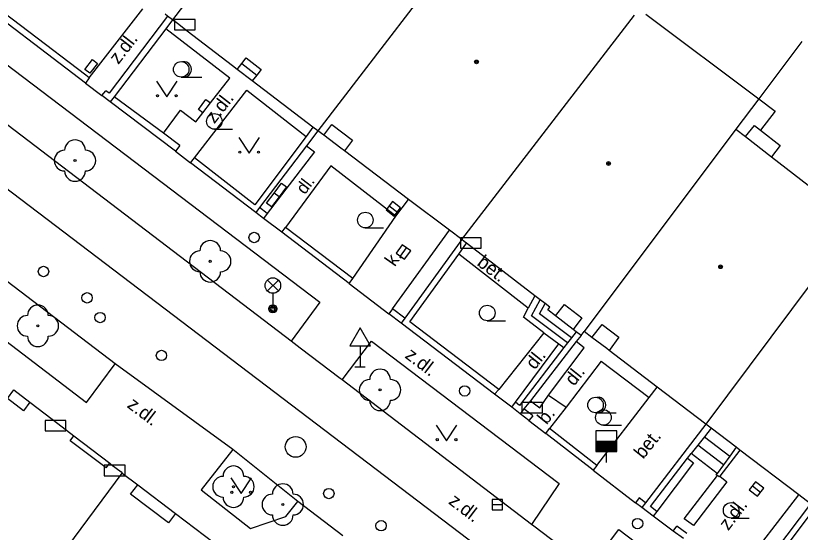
# Model space of a CAD drawing. Extents: x -596229 to -595156, y -1161237 to -1159376.
# Drawn here: x -595216.6 to -595178.77, y -1160735.8 to -1160710.88 of the extents above; entities that cross this region are included whole.
import ezdxf

# ---------------------------------------------------------------- set-up
doc = ezdxf.new("R2010")
doc.units = 0
for name, color, linetype in [('DOP - rozhrani ploch obecne', 7, 'Continuous'), ('Level 22', 7, 'Continuous'), ('Level 24', 7, 'Continuous'), ('Level 27', 7, 'Continuous'), ('Level 28', 7, 'Continuous'), ('Level 31', 7, 'Continuous'), ('Level 33', 7, 'Continuous'), ('Level 34', 7, 'Continuous'), ('Level 36', 7, 'Continuous'), ('Level 39', 7, 'Continuous'), ('plynovod - povrch.  znaky - PRIS skut. velikost', 7, 'Continuous'), ('slaboproud - povrch.  znaky a tel. budka skut. velikost', 7, 'Continuous'), ('TM - budovy zdene_ betonove - NP', 7, 'Continuous'), ('TM - budovy zdene_ betonove - VP', 7, 'Continuous'), ('TM - chodniky - VP', 7, 'Continuous'), ('TM - komunikace - VP', 7, 'Continuous'), ('TM - letecke snimky - pomocna linie', 7, 'Continuous'), ('TM - plot drateny_ kovovy - VP', 7, 'Continuous'), ('TM - podezdivka plotu - VP', 7, 'Continuous'), ('TM - popis povrchu', 7, 'Continuous'), ('TM - rozhrani mezi zpev. plochami mezi sebou - VP', 7, 'Continuous'), ('TM - rozhrani ploch obecne - VP', 7, 'Continuous'), ('TM - schody - NP', 7, 'Continuous'), ('TM - schody - VP', 7, 'Continuous'), ('TM - vjezd na pozemek', 7, 'Continuous')]:
    doc.layers.add(name, color=color, linetype=linetype)

msp = doc.modelspace()

# ---------------------------------------------------------------- linework, layer by layer
at = {"layer": 'DOP - rozhrani ploch obecne'}
msp.add_lwpolyline([(-595178.69, -1160712.12), (-595180.77, -1160714.89)], dxfattribs=at)
at = {"layer": 'Level 22'}
for centre in [(-595213.74, -1160717.87), (-595207.22, -1160722.73), (-595215.53, -1160725.84), (-595199.03, -1160728.93), (-595206.1, -1160733.6), (-595203.72, -1160734.46)]:
    msp.add_circle(centre, 0.05, dxfattribs=at)
for centre, start, end in [((-595213.74, -1160717.37), 0, 180), ((-595214.24, -1160717.87), 90, 270), ((-595213.24, -1160717.87), 270, 90), ((-595213.74, -1160718.37), 180, 0), ((-595207.22, -1160722.23), 0, 180), ((-595207.72, -1160722.73), 90, 270), ((-595206.72, -1160722.73), 270, 90), ((-595207.22, -1160723.23), 180, 0), ((-595215.53, -1160725.34), 0, 180), ((-595216.03, -1160725.84), 90, 270), ((-595215.03, -1160725.84), 270, 90), ((-595215.53, -1160726.34), 180, 0), ((-595199.03, -1160728.43), 0, 180), ((-595199.53, -1160728.93), 90, 270), ((-595198.53, -1160728.93), 270, 90), ((-595199.03, -1160729.43), 180, 0), ((-595206.1, -1160733.1), 0, 180), ((-595206.6, -1160733.6), 90, 270), ((-595205.6, -1160733.6), 270, 90), ((-595203.72, -1160733.96), 0, 180), ((-595206.1, -1160734.1), 180, 0), ((-595204.22, -1160734.46), 90, 270), ((-595203.22, -1160734.46), 270, 90), ((-595203.72, -1160734.96), 180, 0)]:
    msp.add_arc(centre, 0.5, start, end, dxfattribs=at)
at = {"layer": 'Level 24'}
for points in [[(-595208.947, -1160711.558), (-595207.947, -1160711.558), (-595207.947, -1160711.058), (-595208.947, -1160711.058)], [(-595195.147, -1160722.098), (-595194.147, -1160722.098), (-595194.147, -1160721.598), (-595195.147, -1160721.598)], [(-595192.198, -1160730.039), (-595191.198, -1160730.039), (-595191.198, -1160729.539), (-595192.198, -1160729.539)], [(-595215.178, -1160730.899), (-595214.178, -1160730.899), (-595214.178, -1160730.399), (-595215.178, -1160730.399)], [(-595212.327, -1160733.068), (-595211.327, -1160733.068), (-595211.327, -1160732.568), (-595212.327, -1160732.568)]]:
    msp.add_lwpolyline(points, close=True, dxfattribs=at)
at = {"layer": 'Level 27'}
for p, q in [((-595198.589, -1160720.049), (-595198.191, -1160720.351)), ((-595198.047, -1160722.482), (-595197.753, -1160722.078)), ((-595181.078, -1160733.558), (-595180.682, -1160733.862)), ((-595193.63, -1160734.46), (-595193.13, -1160734.46))]:
    msp.add_line(p, q, dxfattribs=at)
for points in [[(-595198.74, -1160720.248), (-595198.342, -1160720.55), (-595198.04, -1160720.152), (-595198.438, -1160719.85)], [(-595197.844, -1160722.629), (-595197.551, -1160722.224), (-595197.956, -1160721.931), (-595198.249, -1160722.336)], [(-595181.23, -1160733.756), (-595180.834, -1160734.06), (-595180.53, -1160733.664), (-595180.926, -1160733.36)], [(-595193.63, -1160734.71), (-595193.13, -1160734.71), (-595193.13, -1160734.21), (-595193.63, -1160734.21)]]:
    msp.add_lwpolyline(points, close=True, dxfattribs=at)
msp.add_circle((-595203.1, -1160731.68), 0.5, dxfattribs=at)
at = {"layer": 'Level 28'}
for p, q in [((-595188.62, -1160731.4), (-595187.62, -1160731.4)), ((-595188.62, -1160731.45), (-595187.62, -1160731.45)), ((-595188.62, -1160731.5), (-595187.62, -1160731.5)), ((-595188.62, -1160731.55), (-595187.62, -1160731.55)), ((-595188.62, -1160731.6), (-595187.62, -1160731.6)), ((-595188.62, -1160731.65), (-595187.62, -1160731.65)), ((-595188.62, -1160731.7), (-595187.62, -1160731.7)), ((-595188.62, -1160731.75), (-595187.62, -1160731.75)), ((-595188.62, -1160731.8), (-595187.62, -1160731.8)), ((-595188.62, -1160731.85), (-595187.62, -1160731.85)), ((-595188.12, -1160731.9), (-595188.12, -1160732.43))]:
    msp.add_line(p, q, dxfattribs=at)
msp.add_lwpolyline([(-595188.62, -1160731.9), (-595187.62, -1160731.9), (-595187.62, -1160730.9), (-595188.62, -1160730.9)], close=True, dxfattribs=at)
for centre in [(-595215.26, -1160723.22), (-595213.16, -1160724.49), (-595212.53, -1160725.44), (-595209.57, -1160727.27), (-595201.5, -1160733.93), (-595198.98, -1160735.48)]:
    msp.add_circle(centre, 0.25, dxfattribs=at)
at = {"layer": 'Level 31'}
for centre in [(-595205.1, -1160721.58), (-595194.95, -1160728.98), (-595186.61, -1160735.38)]:
    msp.add_circle(centre, 0.25, dxfattribs=at)
at = {"layer": 'Level 33'}
for p, q in [((-595204.465, -1160724.16), (-595203.935, -1160723.63)), ((-595204.465, -1160723.63), (-595203.935, -1160724.16)), ((-595204.2, -1160724.27), (-595204.2, -1160725.02))]:
    msp.add_line(p, q, dxfattribs=at)
for centre, radius in [((-595204.2, -1160723.895), 0.375), ((-595204.2, -1160725.02), 0.2), ((-595204.2, -1160725.02), 0.145), ((-595204.2, -1160725.02), 0.0876)]:
    msp.add_circle(centre, radius, dxfattribs=at)
at = {"layer": 'Level 34'}
for p, q in [((-595199.99, -1160726.802), (-595199.99, -1160727.82)), ((-595200.24, -1160727.82), (-595199.74, -1160727.82))]:
    msp.add_line(p, q, dxfattribs=at)
msp.add_lwpolyline([(-595200.49, -1160726.802), (-595199.49, -1160726.802), (-595199.99, -1160725.936)], close=True, dxfattribs=at)
at = {"layer": 'Level 36'}
for p, q in [((-595208.62, -1160713.845), (-595207.62, -1160713.845)), ((-595207.02, -1160716.355), (-595206.145, -1160716.355)), ((-595199.74, -1160721.115), (-595198.865, -1160721.115)), ((-595193.86, -1160725.595), (-595192.985, -1160725.595)), ((-595188.64, -1160730.035), (-595187.64, -1160730.035)), ((-595188.26, -1160730.635), (-595187.385, -1160730.635)), ((-595182.1, -1160735.115), (-595181.225, -1160735.115))]:
    msp.add_line(p, q, dxfattribs=at)
for points in [[(-595209.81, -1160714.04), (-595209.31, -1160714.79), (-595208.81, -1160714.04)], [(-595205.84, -1160716.76), (-595205.34, -1160717.51), (-595204.84, -1160716.76)], [(-595196.32, -1160730.63), (-595195.82, -1160731.38), (-595195.32, -1160730.63)], [(-595206.23, -1160733.17), (-595205.73, -1160733.92), (-595205.23, -1160733.17)]]:
    msp.add_lwpolyline(points, dxfattribs=at)
for centre, radius in [((-595208.62, -1160713.47), 0.375), ((-595209.76, -1160714.74), 0.05), ((-595208.861, -1160714.74), 0.05), ((-595207.02, -1160715.98), 0.375), ((-595205.79, -1160717.46), 0.05), ((-595204.891, -1160717.46), 0.05), ((-595199.74, -1160720.74), 0.375), ((-595193.86, -1160725.22), 0.375), ((-595188.64, -1160729.66), 0.375), ((-595188.26, -1160730.26), 0.375), ((-595196.27, -1160731.33), 0.05), ((-595195.371, -1160731.33), 0.05), ((-595206.18, -1160733.87), 0.05), ((-595205.281, -1160733.87), 0.05), ((-595182.1, -1160734.74), 0.375)]:
    msp.add_circle(centre, radius, dxfattribs=at)
for centre in [(-595208.495, -1160713.47), (-595188.515, -1160729.66)]:
    msp.add_arc(centre, 0.375, 260.4059, 99.5941, dxfattribs=at)
at = {"layer": 'Level 39'}
for centre, radius in [((-595194.38, -1160713.11), 0.09), ((-595194.38, -1160713.11), 0.0398), ((-595188.01, -1160718.01), 0.09), ((-595188.01, -1160718.01), 0.0398), ((-595182.61, -1160722.99), 0.09), ((-595182.61, -1160722.99), 0.0398)]:
    msp.add_circle(centre, radius, dxfattribs=at)
at = {"layer": 'plynovod - povrch.  znaky - PRIS skut. velikost'}
for points in [[(-595213.03, -1160713.66), (-595213.26, -1160713.48), (-595212.9, -1160713), (-595212.66, -1160713.18)], [(-595212.66, -1160713.18), (-595213.03, -1160713.66)], [(-595207.79, -1160715.4), (-595207.43, -1160714.92)], [(-595207.43, -1160714.92), (-595207.21, -1160715.09)], [(-595207.58, -1160715.57), (-595207.79, -1160715.4)], [(-595204.14, -1160719.44), (-595203.79, -1160718.96), (-595203.54, -1160719.14), (-595203.9, -1160719.62)]]:
    msp.add_lwpolyline(points, dxfattribs=at)
at = {"layer": 'slaboproud - povrch.  znaky a tel. budka skut. velikost'}
for points in [[(-595203.9, -1160719.62), (-595204.26, -1160720.1), (-595204.5, -1160719.92), (-595204.14, -1160719.44)], [(-595203.9, -1160719.62), (-595204.14, -1160719.44)]]:
    msp.add_lwpolyline(points, dxfattribs=at)
at = {"layer": 'TM - budovy zdene_ betonove - NP'}
for points in [[(-595205.92, -1160713.47), (-595205.7, -1160713.19), (-595205.49, -1160712.91), (-595204.76, -1160713.48), (-595204.98, -1160713.75), (-595205.19, -1160714.03)], [(-595201.74, -1160716.65), (-595201.35, -1160716.13), (-595200.36, -1160716.88), (-595200.75, -1160717.4)], [(-595190.57, -1160725.36), (-595190.14, -1160724.81), (-595189.3, -1160725.46), (-595189.72, -1160726.02)], [(-595188.81, -1160726.4), (-595188.32, -1160725.77), (-595187.51, -1160726.39), (-595187.99, -1160727.03)], [(-595215.92, -1160729.52), (-595216.23, -1160729.94), (-595217, -1160729.35), (-595216.69, -1160728.93)], [(-595212.23, -1160732.69), (-595213.98, -1160731.38), (-595213.8, -1160731.14)], [(-595212.23, -1160732.69), (-595212.06, -1160732.47)], [(-595208.89, -1160734.89), (-595209.23, -1160735.35), (-595211.06, -1160733.96), (-595210.71, -1160733.51)]]:
    msp.add_lwpolyline(points, dxfattribs=at)
at = {"layer": 'TM - budovy zdene_ betonove - VP'}
for points in [[(-595201.25, -1160700.91), (-595209.04, -1160711.08)], [(-595194.3, -1160706.36), (-595202.03, -1160716.43)], [(-595209.28, -1160710.9), (-595209.4, -1160710.81)], [(-595195.09, -1160721.68), (-595186.76, -1160710.86)], [(-595186.21, -1160710.8), (-595180.77, -1160714.89)], [(-595209.04, -1160711.08), (-595209.28, -1160710.9)], [(-595205.92, -1160713.47), (-595206.14, -1160713.3), (-595208.33, -1160711.62), (-595208.8, -1160711.26), (-595209.04, -1160711.08)], [(-595205.19, -1160714.03), (-595205.92, -1160713.47)], [(-595202.27, -1160716.25), (-595205.19, -1160714.03)], [(-595180.77, -1160714.89), (-595181.87, -1160716.36)], [(-595202.03, -1160716.43), (-595202.27, -1160716.25)], [(-595201.74, -1160716.65), (-595202.03, -1160716.43)], [(-595181.87, -1160716.36), (-595189.19, -1160726.11)], [(-595181.87, -1160716.36), (-595181.41, -1160716.71)], [(-595200.75, -1160717.4), (-595200.92, -1160717.27), (-595201.74, -1160716.65)], [(-595181.41, -1160716.71), (-595180.16, -1160717.69)], [(-595197.66, -1160719.74), (-595200.75, -1160717.4)], [(-595180.16, -1160717.69), (-595176.05, -1160720.85)], [(-595195.68, -1160721.23), (-595197.66, -1160719.74)], [(-595176.05, -1160720.85), (-595183.32, -1160730.59)], [(-595195.09, -1160721.68), (-595195.68, -1160721.23)], [(-595194.86, -1160721.86), (-595194.98, -1160721.77), (-595195.09, -1160721.68)], [(-595191.56, -1160724.39), (-595194.5, -1160722.13), (-595194.86, -1160721.86)], [(-595190.84, -1160724.94), (-595191.07, -1160724.76), (-595191.31, -1160724.58), (-595191.56, -1160724.39)], [(-595190.94, -1160725.07), (-595190.84, -1160724.94)], [(-595190.57, -1160725.36), (-595190.94, -1160725.07)], [(-595189.72, -1160726.02), (-595190.57, -1160725.36)], [(-595189.58, -1160726.13), (-595189.72, -1160726.02)], [(-595189.34, -1160726.31), (-595189.58, -1160726.13)], [(-595189.34, -1160726.31), (-595189.19, -1160726.11)], [(-595188.81, -1160726.4), (-595189.19, -1160726.11)], [(-595187.99, -1160727.03), (-595188.1, -1160726.94), (-595188.81, -1160726.4)], [(-595185.67, -1160728.8), (-595187.99, -1160727.03)], [(-595216.69, -1160728.93), (-595215.92, -1160729.52)], [(-595183.32, -1160730.59), (-595185.67, -1160728.8)], [(-595215.92, -1160729.52), (-595214.84, -1160730.35), (-595214.36, -1160730.72), (-595213.8, -1160731.14)], [(-595183.07, -1160730.78), (-595183.32, -1160730.59)], [(-595181.86, -1160731.7), (-595183.07, -1160730.78)], [(-595213.8, -1160731.14), (-595212.06, -1160732.47)], [(-595181.68, -1160731.84), (-595181.86, -1160731.7)], [(-595178.84, -1160734), (-595181.68, -1160731.84)], [(-595212.06, -1160732.47), (-595211.99, -1160732.53)], [(-595211.99, -1160732.53), (-595211.52, -1160732.89)], [(-595218.37, -1160742.26), (-595211.46, -1160732.94)], [(-595211.52, -1160732.89), (-595211.46, -1160732.94)], [(-595211.46, -1160732.94), (-595210.71, -1160733.51)], [(-595210.71, -1160733.51), (-595208.89, -1160734.89)], [(-595178.28, -1160734.43), (-595178.84, -1160734)], [(-595208.89, -1160734.89), (-595206.1, -1160737.01)]]:
    msp.add_lwpolyline(points, dxfattribs=at)
at = {"layer": 'TM - chodniky - VP'}
for points in [[(-595237.24, -1160697.89), (-595201.93, -1160724.7), (-595203.31, -1160726.58)], [(-595226.56, -1160716.44), (-595227.94, -1160718.27), (-595213.18, -1160729.54), (-595211.8, -1160727.67)], [(-595200.86, -1160728.45), (-595199.45, -1160726.58), (-595190.39, -1160733.45), (-595191.72, -1160735.42)], [(-595206.13, -1160731.8), (-595207.65, -1160733.75), (-595205.27, -1160735.61), (-595203.57, -1160735.04), (-595203, -1160734.31)], [(-595188.93, -1160737.54), (-595187.51, -1160735.67), (-595185.17, -1160737.45)]]:
    msp.add_lwpolyline(points, dxfattribs=at)
at = {"layer": 'TM - komunikace - VP'}
for points in [[(-595203.31, -1160726.58), (-595233.39, -1160703.65)], [(-595211.8, -1160727.67), (-595226.56, -1160716.44)], [(-595202.88, -1160726.91), (-595203.31, -1160726.58)], [(-595200.95, -1160728.38), (-595202.88, -1160726.91)], [(-595206.13, -1160731.8), (-595211.8, -1160727.67)], [(-595200.86, -1160728.45), (-595200.95, -1160728.38)], [(-595191.72, -1160735.42), (-595200.86, -1160728.45)], [(-595203, -1160734.31), (-595206.13, -1160731.8)], [(-595200.82, -1160735.97), (-595203, -1160734.31)], [(-595191.61, -1160735.5), (-595191.72, -1160735.42)], [(-595188.93, -1160737.54), (-595191.61, -1160735.5)]]:
    msp.add_lwpolyline(points, dxfattribs=at)
at = {"layer": 'TM - letecke snimky - pomocna linie'}
for points in [[(-595198.43, -1160725.02), (-595195.68, -1160721.23)], [(-595191.13, -1160726.17), (-595193.31, -1160728.91)], [(-595186.05, -1160729.3), (-595185.67, -1160728.8)], [(-595188.57, -1160732.57), (-595186.05, -1160729.3)]]:
    msp.add_lwpolyline(points, dxfattribs=at)
at = {"layer": 'TM - plot drateny_ kovovy - VP'}
for points in [[(-595213.05, -1160713.88), (-595213.22, -1160713.75), (-595218.73, -1160709.55), (-595216.22, -1160706.26)], [(-595209.28, -1160710.9), (-595212.1, -1160714.61), (-595212.25, -1160714.5)], [(-595209.48, -1160716.55), (-595211.85, -1160714.79)], [(-595202.27, -1160716.25), (-595202.6, -1160716.7)], [(-595208.69, -1160717.14), (-595209.48, -1160716.55)], [(-595202.6, -1160716.7), (-595205.07, -1160720), (-595207.98, -1160717.73)], [(-595204.48, -1160720.42), (-595204.84, -1160720.14)], [(-595200.34, -1160723.56), (-595203.59, -1160721.09)], [(-595195.23, -1160722.38), (-595194.86, -1160721.86)], [(-595193.31, -1160728.91), (-595197.59, -1160725.65), (-595195.23, -1160722.38)], [(-595197.84, -1160725.47), (-595198.43, -1160725.02)], [(-595190.17, -1160726.89), (-595192.3, -1160729.68), (-595192.5, -1160729.53)], [(-595191.76, -1160730.1), (-595192.09, -1160729.85)], [(-595191.66, -1160730.18), (-595191.76, -1160730.1)], [(-595188.57, -1160732.57), (-595190.86, -1160730.8)], [(-595184.2, -1160732.23), (-595184.02, -1160732)], [(-595185.68, -1160734.79), (-595185.99, -1160734.56), (-595184.2, -1160732.23)], [(-595186.23, -1160734.37), (-595186.54, -1160734.13), (-595186.72, -1160734.37)], [(-595181.04, -1160738.6), (-595178.04, -1160734.61)], [(-595184.23, -1160735.86), (-595184.72, -1160735.5)]]:
    msp.add_lwpolyline(points, dxfattribs=at)
at = {"layer": 'TM - podezdivka plotu - VP'}
for points in [[(-595213.23, -1160714.13), (-595219.15, -1160709.61)], [(-595209.04, -1160711.08), (-595209.36, -1160711.51)], [(-595209.36, -1160711.51), (-595211.85, -1160714.79)], [(-595213.05, -1160713.88), (-595213.23, -1160714.13)], [(-595212.44, -1160714.73), (-595212.25, -1160714.5)], [(-595212.04, -1160715.03), (-595212.44, -1160714.73)], [(-595211.85, -1160714.79), (-595212.04, -1160715.03)], [(-595208.9, -1160717.42), (-595212.04, -1160715.03)], [(-595202.03, -1160716.43), (-595202.58, -1160717.15)], [(-595208.69, -1160717.14), (-595208.9, -1160717.42)], [(-595202.58, -1160717.15), (-595204.84, -1160720.14)], [(-595208.17, -1160717.98), (-595207.98, -1160717.73)], [(-595205.02, -1160720.38), (-595208.17, -1160717.98)], [(-595204.84, -1160720.14), (-595205.02, -1160720.38)], [(-595204.65, -1160720.66), (-595205.02, -1160720.38)], [(-595204.48, -1160720.42), (-595204.65, -1160720.66)], [(-595203.77, -1160721.33), (-595203.59, -1160721.09)], [(-595200.52, -1160723.8), (-595203.77, -1160721.33)], [(-595195.09, -1160721.68), (-595197.84, -1160725.47)], [(-595200.52, -1160723.8), (-595200.34, -1160723.56)], [(-595198.43, -1160725.02), (-595198.61, -1160725.26)], [(-595198.01, -1160725.71), (-595198.61, -1160725.26)], [(-595197.84, -1160725.47), (-595198.01, -1160725.71)], [(-595193.51, -1160729.14), (-595198.01, -1160725.71)], [(-595189.34, -1160726.31), (-595189.57, -1160726.6)], [(-595189.57, -1160726.6), (-595191.78, -1160729.45)], [(-595193.31, -1160728.91), (-595193.51, -1160729.14)], [(-595192.68, -1160729.77), (-595192.5, -1160729.53)], [(-595192.27, -1160730.09), (-595192.68, -1160729.77)], [(-595191.78, -1160729.45), (-595192.09, -1160729.85)], [(-595192.09, -1160729.85), (-595192.27, -1160730.09)], [(-595191.86, -1160730.41), (-595192.27, -1160730.09)], [(-595191.66, -1160730.18), (-595191.86, -1160730.41)], [(-595191.04, -1160731.04), (-595190.86, -1160730.8)], [(-595183.32, -1160730.59), (-595186.23, -1160734.37)], [(-595188.75, -1160732.8), (-595191.04, -1160731.04)], [(-595188.57, -1160732.57), (-595188.75, -1160732.8)], [(-595186.41, -1160734.61), (-595186.72, -1160734.37)], [(-595186.23, -1160734.37), (-595186.41, -1160734.61)], [(-595185.86, -1160735.02), (-595186.41, -1160734.61)], [(-595178.28, -1160734.43), (-595181.1, -1160738.18)], [(-595185.68, -1160734.79), (-595185.86, -1160735.02)], [(-595184.89, -1160735.74), (-595184.72, -1160735.5)], [(-595184.4, -1160736.1), (-595184.89, -1160735.74)]]:
    msp.add_lwpolyline(points, dxfattribs=at)
at = {"layer": 'TM - rozhrani mezi zpev. plochami mezi sebou - VP'}
for points in [[(-595198.27, -1160720.55), (-595197.66, -1160719.74)], [(-595190.9, -1160729.18), (-595190.06, -1160729.77)]]:
    msp.add_lwpolyline(points, dxfattribs=at)
at = {"layer": 'TM - rozhrani ploch obecne - VP'}
for points in [[(-595187.03, -1160742.03), (-595217.97, -1160718.52), (-595234.94, -1160705.63)], [(-595213.05, -1160713.88), (-595210.47, -1160710.55)], [(-595206.28, -1160713.89), (-595209.36, -1160711.51)], [(-595207.21, -1160715.09), (-595206.28, -1160713.89)], [(-595207.98, -1160717.73), (-595205.45, -1160714.48)], [(-595205.45, -1160714.48), (-595202.6, -1160716.7)], [(-595180.77, -1160714.89), (-595179.98, -1160715.48), (-595180.69, -1160716.4)], [(-595207.58, -1160715.57), (-595207.21, -1160715.09)], [(-595209.48, -1160716.55), (-595208.65, -1160715.43), (-595207.91, -1160716)], [(-595207.91, -1160716), (-595207.58, -1160715.57)], [(-595181.41, -1160716.71), (-595180.98, -1160716.17), (-595180.69, -1160716.4)], [(-595180.69, -1160716.4), (-595179.73, -1160717.14), (-595180.16, -1160717.69)], [(-595202.58, -1160717.15), (-595202.19, -1160717.44), (-595204.48, -1160720.42)], [(-595201.41, -1160718.12), (-595203.59, -1160721.09)], [(-595198.27, -1160720.55), (-595201.41, -1160718.12)], [(-595200.34, -1160723.56), (-595198.27, -1160720.55)], [(-595191.89, -1160724.99), (-595195.23, -1160722.38)], [(-595191.56, -1160724.39), (-595191.89, -1160724.99)], [(-595191.13, -1160726.17), (-595192.12, -1160725.43), (-595191.89, -1160724.99)], [(-595191.13, -1160726.17), (-595190.41, -1160726.71)], [(-595189.58, -1160726.13), (-595189.8, -1160726.42), (-595189.99, -1160726.66), (-595190.17, -1160726.89)], [(-595192.5, -1160729.53), (-595190.41, -1160726.71)], [(-595190.9, -1160729.18), (-595189.18, -1160726.9), (-595189.57, -1160726.6)], [(-595190.41, -1160726.71), (-595190.17, -1160726.89)], [(-595188.37, -1160727.54), (-595190.06, -1160729.77)], [(-595188.37, -1160727.54), (-595186.05, -1160729.3)], [(-595191.45, -1160729.7), (-595191.33, -1160729.8), (-595190.9, -1160729.18)], [(-595191.78, -1160729.45), (-595191.45, -1160729.7)], [(-595190.06, -1160729.77), (-595190.86, -1160730.8)], [(-595183.07, -1160730.78), (-595183.39, -1160731.19), (-595183.7, -1160731.6), (-595184.02, -1160732)], [(-595182.78, -1160732.96), (-595184.02, -1160732)], [(-595181.86, -1160731.7), (-595182.17, -1160732.12), (-595182.47, -1160732.54), (-595182.78, -1160732.96)], [(-595181.68, -1160731.84), (-595182.64, -1160733.09)], [(-595184.2, -1160732.23), (-595183.91, -1160732.45), (-595185.68, -1160734.79)], [(-595182.64, -1160733.09), (-595182.31, -1160733.36), (-595183.92, -1160735.47), (-595184.36, -1160735.15), (-595182.76, -1160733.06)], [(-595182.76, -1160733.06), (-595182.82, -1160733.02), (-595182.78, -1160732.96)], [(-595182.64, -1160733.09), (-595182.67, -1160733.13), (-595182.76, -1160733.06)], [(-595181.72, -1160737.72), (-595178.84, -1160734)]]:
    msp.add_lwpolyline(points, dxfattribs=at)
at = {"layer": 'TM - schody - NP'}
msp.add_lwpolyline([(-595205.7, -1160713.19), (-595204.98, -1160713.75)], dxfattribs=at)
at = {"layer": 'TM - schody - VP'}
for points in [[(-595189.99, -1160726.66), (-595191.73, -1160725.35), (-595191.31, -1160724.58)], [(-595189.8, -1160726.42), (-595191.34, -1160725.26), (-595191.07, -1160724.76)], [(-595183.39, -1160731.19), (-595182.17, -1160732.12)], [(-595182.47, -1160732.54), (-595183.7, -1160731.6)]]:
    msp.add_lwpolyline(points, dxfattribs=at)
at = {"layer": 'TM - vjezd na pozemek'}
for points in [[(-595213.23, -1160714.13), (-595212.44, -1160714.73)], [(-595208.9, -1160717.42), (-595208.17, -1160717.98)], [(-595203.77, -1160721.33), (-595204.65, -1160720.66)], [(-595200.52, -1160723.8), (-595198.61, -1160725.26)], [(-595192.68, -1160729.77), (-595193.51, -1160729.14)], [(-595191.86, -1160730.41), (-595191.04, -1160731.04)], [(-595188.75, -1160732.8), (-595186.72, -1160734.37)], [(-595184.89, -1160735.74), (-595185.86, -1160735.02)]]:
    msp.add_lwpolyline(points, dxfattribs=at)

# ---------------------------------------------------------------- texts
at = {"layer": 'TM - popis povrchu'}
for s, height, rotation, p in [('z.dl.', 0.65, 52.2912, (-595211.65, -1160713.26)), ('z.dl.', 0.65, 52.1821, (-595207.02, -1160716.12)), ('dl.', 0.6, 52.411, (-595202.66, -1160719.54)), ('k.', 0.65, 55, (-595198.32, -1160723.02)), ('bet.', 0.65, 322.8439, (-595194.4, -1160722.89)), ('z.dl.', 0.65, 322.7371, (-595197.87, -1160727.35)), ('dl.', 0.65, 51.2587, (-595191.57, -1160727.99)), ('dl.', 0.65, 51.2587, (-595189.68, -1160728.78)), ('z.dl.', 0.65, 322.7371, (-595211.27, -1160729.74)), ('b.', 0.65, 51.2587, (-595191, -1160730.64)), ('bet.', 0.65, 51.2587, (-595186.34, -1160732.3)), ('z.dl.', 0.65, 322.7371, (-595195.77, -1160734.39)), ('z.dl.', 0.65, 52.7371, (-595182.24, -1160735.75))]:
    msp.add_text(s, height=height, rotation=rotation, dxfattribs=at).set_placement(p)

doc.saveas('drawing.dxf')
